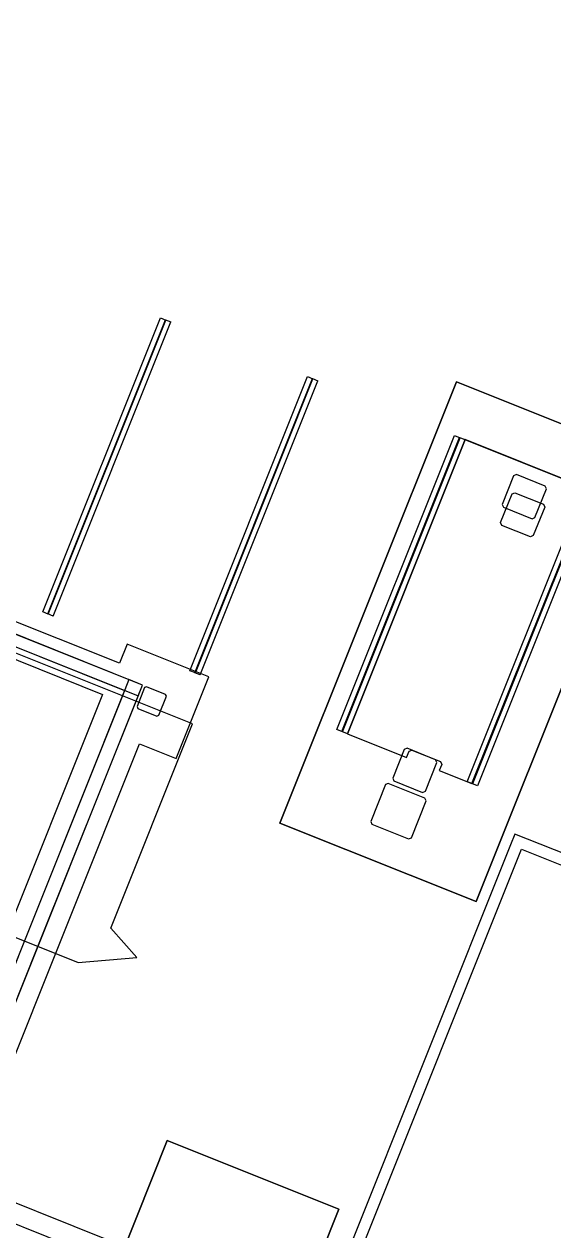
# Model space of a CAD drawing. Extents: x 468143 to 491361, y 1438528 to 1468730.
# Drawn here: x 488368.5 to 488398.6, y 1467023.6 to 1467092.1 of the extents above; entities that cross this region are included whole.
import ezdxf

# ---------------------------------------------------------------- set-up
doc = ezdxf.new("R2010")
doc.units = 0
doc.layers.add('Xreference_dp', color=7, linetype='Continuous')

msp = doc.modelspace()

# ---------------------------------------------------------------- linework, layer by layer
at = {"layer": 'Xreference_dp'}
for p, q in [((488369.61, 1467058.688), (488376.296, 1467075.4)), ((488369.893, 1467058.577), (488376.579, 1467075.289)), ((488369.919, 1467058.564), (488376.605, 1467075.276)), ((488370.202, 1467058.453), (488376.888, 1467075.165)), ((488376.296, 1467075.4), (488376.605, 1467075.276)), ((488376.579, 1467075.289), (488376.888, 1467075.165)), ((488377.966, 1467055.345), (488384.652, 1467072.057)), ((488378.249, 1467055.234), (488384.935, 1467071.946)), ((488378.275, 1467055.221), (488384.961, 1467071.933)), ((488378.558, 1467055.11), (488385.244, 1467071.822)), ((488393.114, 1467071.761), (488383.085, 1467046.693)), ((488383.085, 1467046.693), (488393.114, 1467071.761)), ((488384.652, 1467072.057), (488384.961, 1467071.933)), ((488384.935, 1467071.946), (488385.244, 1467071.822)), ((488404.255, 1467067.304), (488393.114, 1467071.761)), ((488393.114, 1467071.761), (488404.255, 1467067.304)), ((488375.275, 1467054.535), (488340.535, 1467068.433)), ((488375.27, 1467054.531), (488340.763, 1467068.337)), ((488375.27, 1467054.531), (488340.763, 1467068.337)), ((488386.322, 1467052.002), (488393.008, 1467068.714)), ((488386.605, 1467051.891), (488393.291, 1467068.603)), ((488386.631, 1467051.878), (488393.317, 1467068.59)), ((488386.915, 1467051.767), (488393.601, 1467068.479)), ((488393.601, 1467068.479), (488386.915, 1467051.767)), ((488393.008, 1467068.714), (488393.317, 1467068.59)), ((488393.291, 1467068.603), (488393.601, 1467068.479)), ((488393.446, 1467068.541), (488400.68, 1467065.647)), ((488400.68, 1467065.647), (488393.601, 1467068.479)), ((488340.288, 1467067.814), (488375.027, 1467053.916)), ((488340.515, 1467067.718), (488374.249, 1467054.222)), ((488340.515, 1467067.718), (488374.249, 1467054.222)), ((488378.117, 1467052.325), (488340.437, 1467067.399)), ((488373.971, 1467055.769), (488345.421, 1467067.191)), ((488394.226, 1467042.236), (488404.255, 1467067.304)), ((488404.255, 1467067.304), (488394.226, 1467042.236)), ((488396.363, 1467066.423), (488395.713, 1467064.798)), ((488396.525, 1467066.492), (488396.363, 1467066.423)), ((488398.15, 1467065.842), (488396.525, 1467066.492)), ((488400.397, 1467065.758), (488393.738, 1467049.114)), ((488400.68, 1467065.647), (488393.994, 1467048.935)), ((488393.994, 1467048.935), (488400.68, 1467065.647)), ((488400.706, 1467065.634), (488394.02, 1467048.922)), ((488397.57, 1467064.055), (488398.22, 1467065.68)), ((488398.22, 1467065.68), (488398.15, 1467065.842)), ((488344.678, 1467065.334), (488372.996, 1467054.005)), ((488400.989, 1467065.523), (488394.304, 1467048.811)), ((488395.62, 1467063.767), (488396.27, 1467065.392)), ((488396.27, 1467065.392), (488396.432, 1467065.462)), ((488396.432, 1467065.462), (488398.057, 1467064.812)), ((488395.713, 1467064.798), (488395.783, 1467064.635)), ((488395.783, 1467064.635), (488397.407, 1467063.985)), ((488398.127, 1467064.649), (488397.477, 1467063.024)), ((488398.057, 1467064.812), (488398.127, 1467064.649)), ((488395.689, 1467063.605), (488395.62, 1467063.767)), ((488397.314, 1467062.955), (488395.689, 1467063.605)), ((488397.407, 1467063.985), (488397.57, 1467064.055)), ((488397.477, 1467063.024), (488397.314, 1467062.955)), ((488320.011, 1467059.415), (488371.617, 1467038.769)), ((488320.011, 1467059.415), (488371.617, 1467038.769)), ((488369.919, 1467058.564), (488369.61, 1467058.688)), ((488370.202, 1467058.453), (488369.893, 1467058.577)), ((488374.404, 1467056.853), (488373.971, 1467055.769)), ((488379.046, 1467054.995), (488374.404, 1467056.853)), ((488378.275, 1467055.221), (488377.966, 1467055.345)), ((488374.501, 1467054.844), (488374.131, 1467053.919)), ((488375.275, 1467054.535), (488374.501, 1467054.844)), ((488377.189, 1467050.353), (488379.046, 1467054.995)), ((488378.558, 1467055.11), (488378.249, 1467055.234)), ((488372.996, 1467054.005), (488362.843, 1467028.628)), ((488374.249, 1467054.222), (488363.601, 1467027.606)), ((488374.249, 1467054.222), (488363.601, 1467027.606)), ((488364.127, 1467026.678), (488375.27, 1467054.531)), ((488364.127, 1467026.678), (488375.27, 1467054.531)), ((488374.131, 1467053.919), (488368.56, 1467039.992)), ((488374.905, 1467053.61), (488375.275, 1467054.535)), ((488375.394, 1467054.392), (488374.961, 1467053.309)), ((488375.027, 1467053.916), (488375.275, 1467054.535)), ((488375.503, 1467054.439), (488375.394, 1467054.392)), ((488376.586, 1467054.005), (488375.503, 1467054.439)), ((488376.199, 1467052.814), (488376.632, 1467053.897)), ((488376.632, 1467053.897), (488376.586, 1467054.005)), ((488369.333, 1467039.683), (488374.905, 1467053.61)), ((488374.961, 1467053.309), (488375.007, 1467053.201)), ((488375.007, 1467053.201), (488376.091, 1467052.767)), ((488376.091, 1467052.767), (488376.199, 1467052.814)), ((488373.474, 1467040.719), (488378.117, 1467052.325)), ((488386.631, 1467051.878), (488386.322, 1467052.002)), ((488386.915, 1467051.767), (488386.605, 1467051.891)), ((488366.309, 1467029.215), (488375.1, 1467051.189)), ((488375.1, 1467051.189), (488377.189, 1467050.353)), ((488386.915, 1467051.767), (488390.28, 1467050.421)), ((488390.141, 1467050.871), (488389.491, 1467049.246)), ((488390.304, 1467050.941), (488390.141, 1467050.871)), ((488390.28, 1467050.421), (488390.42, 1467050.769)), ((488391.929, 1467050.29), (488390.304, 1467050.941)), ((488390.42, 1467050.769), (488390.582, 1467050.838)), ((488390.582, 1467050.838), (488392.207, 1467050.188)), ((488391.348, 1467048.503), (488391.998, 1467050.128)), ((488391.998, 1467050.128), (488391.929, 1467050.29)), ((488392.276, 1467050.026), (488392.137, 1467049.678)), ((488392.207, 1467050.188), (488392.276, 1467050.026)), ((488389.491, 1467049.246), (488389.561, 1467049.084)), ((488392.137, 1467049.678), (488393.994, 1467048.935)), ((488393.733, 1467049.101), (488393.712, 1467049.048)), ((488389.074, 1467048.875), (488388.238, 1467046.786)), ((488389.236, 1467048.944), (488389.074, 1467048.875)), ((488391.325, 1467048.109), (488389.236, 1467048.944)), ((488389.561, 1467049.084), (488391.186, 1467048.434)), ((488391.186, 1467048.434), (488391.348, 1467048.503)), ((488394.02, 1467048.922), (488393.711, 1467049.046)), ((488394.304, 1467048.811), (488393.994, 1467048.935)), ((488390.559, 1467045.857), (488391.395, 1467047.946)), ((488391.395, 1467047.946), (488391.325, 1467048.109)), ((488383.085, 1467046.693), (488394.226, 1467042.236)), ((488394.226, 1467042.236), (488383.085, 1467046.693)), ((488388.238, 1467046.786), (488388.307, 1467046.623)), ((488388.307, 1467046.623), (488390.396, 1467045.787)), ((488390.396, 1467045.787), (488390.559, 1467045.857)), ((488396.436, 1467046.069), (488396.188, 1467045.45)), ((488445.025, 1467026.63), (488396.436, 1467046.069)), ((488396.188, 1467045.45), (488385.54, 1467018.834)), ((488386.159, 1467018.586), (488396.807, 1467045.202)), ((488396.807, 1467045.202), (488444.778, 1467026.011)), ((488378.724, 1467019.631), (488316.857, 1467044.382)), ((488374.96, 1467039.048), (488373.474, 1467040.719)), ((488368.56, 1467039.992), (488364.102, 1467028.851)), ((488364.876, 1467028.541), (488369.333, 1467039.683)), ((488371.617, 1467038.769), (488374.96, 1467039.048)), ((488376.677, 1467028.658), (488372.777, 1467018.909)), ((488372.777, 1467018.909), (488376.677, 1467028.658)), ((488386.426, 1467024.758), (488376.677, 1467028.658)), ((488376.677, 1467028.658), (488386.426, 1467024.758)), ((488365.447, 1467026.155), (488378.329, 1467021.001)), ((488382.526, 1467015.009), (488386.426, 1467024.758)), ((488386.426, 1467024.758), (488382.526, 1467015.009))]:
    msp.add_line(p, q, dxfattribs=at)
msp.add_lwpolyline([(488175.268, 1467102.238), (488809.482, 1466848.513), (488820.718, 1466876.599), (488922.306, 1466835.957), (489050.918, 1467157.435), (488315.116, 1467451.802)], close=True, dxfattribs=at)
msp.add_arc((489145.025, 1468591.691), 1909.856, 245.367119, 306.927397, dxfattribs=at)

doc.saveas('drawing.dxf')
